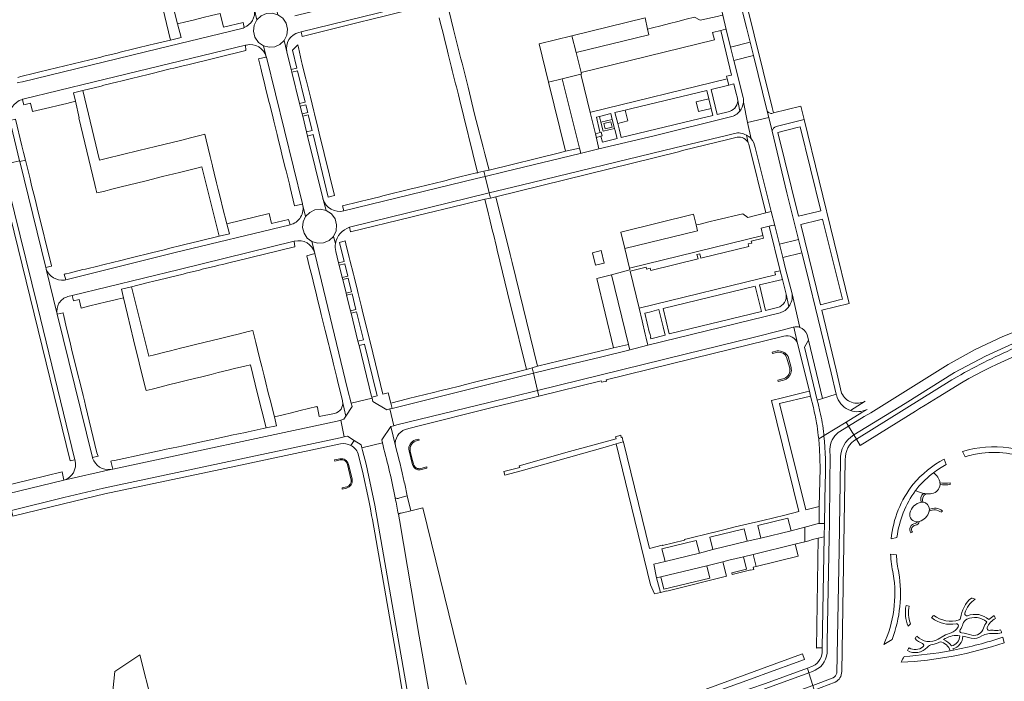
# Model space of a CAD drawing. Extents: x 146402 to 164798, y 455483 to 464134.
# Tile 512 of 575: x 156439 to 156785, y 463748 to 463980. Entities that reach past the tile are written whole.
import ezdxf

# ---------------------------------------------------------------- set-up
doc = ezdxf.new("R2010")
doc.units = 0
doc.header["$LTSCALE"] = 0.2
for name, color, linetype, lineweight in [('B-XX-VH-VERHARDING_ASFALT-GV', 252, 'CONTINUOUS', 18), ('B-XX-VH-VERHARDING_BETON-GV', 252, 'CONTINUOUS', 18), ('B-XX-VH-VERHARDING_BETONSTRAATSTEEN-GV', 252, 'CONTINUOUS', 18), ('B-XX-VH-VERHARDING_HOUTSNIPPERS-GV', 252, 'CONTINUOUS', 18), ('B-XX-VH-VERHARDING_TEGEL-GV', 252, 'CONTINUOUS', 18)]:
    doc.layers.add(name, color=color, linetype=linetype, lineweight=lineweight)

msp = doc.modelspace()

# ---------------------------------------------------------------- linework, layer by layer
at = {"layer": 'B-XX-VH-VERHARDING_ASFALT-GV'}
for points in [[(156680.503, 464004.972), (156681.713, 464000), (156686.305, 463981.488), (156686.34, 463981.347), (156687.552, 463976.352), (156689.097, 463970.132), (156695.972, 463971.839), (156694.822, 463976.478), (156689.968, 463995.597), (156688.921, 464000), (156687.156, 464007.425), (156679.982, 464036.648)], [(156537.499, 463975.298), (156538.3, 463975.496), (156586.614, 463987.427), (156585.316, 463993.263), (156536.152, 463981.081)], [(156529.151, 463985.476), (156530.134, 463981.462), (156531.84, 463980.227), (156533.018, 463978.48), (156533.52, 463976.436), (156533.28, 463974.342), (156532.334, 463972.458), (156533.301, 463968.508)], [(156526.075, 463966.663), (156525.098, 463970.573), (156523.307, 463971.796), (156522.072, 463973.569), (156521.543, 463975.671), (156521.8, 463977.822), (156522.8, 463979.742), (156521.921, 463983.249)], [(156517.492, 463976.69), (156487.959, 463969.55), (156440.443, 463957.935), (156439.009, 463957.649), (156438.612, 463957.569)], [(156440.508, 463951.763), (156440.617, 463951.792), (156465.595, 463957.942), (156518.787, 463970.778), (156519.055, 463970.843)], [(156540.551, 463938.912), (156540.197, 463940.359), (156538.857, 463945.827), (156538.643, 463946.701), (156537.974, 463949.432), (156537.76, 463950.306), (156535.058, 463961.335), (156534.844, 463962.209), (156533.301, 463968.508), (156532.334, 463972.458), (156530.876, 463971.076), (156529.045, 463970.249), (156527.045, 463970.076), (156525.098, 463970.573), (156526.075, 463966.663), (156526.086, 463966.624), (156526.102, 463966.56), (156526.104, 463966.554), (156538.791, 463915.071), (156538.818, 463914.96), (156539.889, 463910.644), (156541.312, 463912.084), (156543.138, 463912.969), (156545.147, 463913.196), (156547.125, 463912.742), (156546.017, 463916.673), (156546.004, 463916.716)], [(156697.127, 463967.18), (156690.254, 463965.474), (156693.504, 463952.392)], [(156693.576, 463950.738), (156695.063, 463943.676), (156702.494, 463945.467), (156701.961, 463947.676), (156697.127, 463967.18)], [(156696.267, 463937.969), (156695.063, 463943.676), (156693.576, 463950.738)], [(156689.077, 463945.62), (156662.272, 463939.036), (156642.881, 463934.406), (156636.324, 463932.815), (156609.534, 463926.331), (156602.938, 463924.7), (156604.338, 463918.942), (156604.339, 463918.937), (156615.589, 463921.708), (156669.524, 463934.78), (156687.601, 463939.097), (156690.47, 463939.852)], [(156697.734, 463934.909), (156703.345, 463912.429), (156704.58, 463907.484), (156706.214, 463900.942), (156712.944, 463902.618), (156708.877, 463918.985), (156703.674, 463940.571), (156702.494, 463945.467), (156695.063, 463943.676), (156696.267, 463937.969)], [(156545.896, 463917.101), (156540.551, 463938.912)], [(156448.665, 463892.715), (156439.524, 463929.985), (156439.466, 463930.223), (156433.574, 463928.762), (156433.632, 463928.524), (156445.723, 463879.247), (156458.835, 463825.305), (156458.92, 463824.954)], [(156555.324, 463906.864), (156604.339, 463918.937), (156604.338, 463918.942), (156602.938, 463924.7), (156599.881, 463923.944), (156553.267, 463912.615)], [(156543.065, 463897.85), (156542.067, 463901.871), (156540.436, 463903.093), (156539.312, 463904.796), (156538.818, 463906.773), (156539.018, 463908.8), (156539.889, 463910.644), (156538.818, 463914.96)], [(156546.017, 463916.673), (156547.125, 463912.742)], [(156547.125, 463912.742), (156548.92, 463911.569), (156550.196, 463909.84), (156550.778, 463907.773), (156550.596, 463905.636), (156549.667, 463903.693), (156550.37, 463901.212)], [(156534.438, 463907.749), (156534.421, 463907.745), (156493.575, 463897.861), (156455.649, 463888.489), (156455.168, 463888.37)], [(156456.446, 463882.537), (156457.938, 463882.903), (156495.432, 463892.113), (156535.814, 463901.966), (156536.014, 463902.015)], [(156550.37, 463901.212), (156549.667, 463903.693), (156548.147, 463902.227), (156546.205, 463901.373), (156544.094, 463901.249), (156542.067, 463901.871), (156543.065, 463897.85), (156543.104, 463897.698), (156554.62, 463850.113), (156555.926, 463845.09), (156563.218, 463846.849), (156563.112, 463847.274), (156563.066, 463847.459), (156558.628, 463865.402)], [(156558.628, 463865.402), (156558.262, 463866.882), (156555.833, 463876.702), (156555.624, 463877.551), (156554.265, 463883.044), (156554.093, 463883.738), (156552.894, 463888.586), (156552.742, 463889.203), (156551.655, 463893.598), (156551.45, 463894.427), (156550.478, 463898.357)], [(156715.91, 463869.208), (156716.47, 463867.264), (156721.367, 463846.801), (156726.191, 463848.248), (156724.416, 463855.754), (156719.845, 463874.638), (156715.94, 463890.566), (156714.102, 463897.96), (156707.374, 463896.289)], [(156707.374, 463896.289), (156708.379, 463892.267), (156710.646, 463883.538), (156710.649, 463883.523), (156713.423, 463871.747)], [(156465.084, 463825.885), (156465.043, 463826.053), (156452.685, 463876.352), (156448.788, 463892.221), (156448.781, 463892.239), (156448.665, 463892.715)], [(156448.788, 463892.221), (156452.685, 463876.352)], [(156713.423, 463871.747), (156710.649, 463883.523)], [(156706.459, 463876.882), (156660.056, 463865.456), (156653.4, 463863.805)], [(156653.4, 463863.805), (156643.466, 463861.339), (156625.21, 463856.967), (156619.84, 463855.631), (156621.307, 463849.629), (156673.186, 463862.399), (156697.031, 463868.198), (156707.16, 463870.773), (156711.054, 463871.832), (156711.255, 463871.876)], [(156726.887, 463834.821), (156730.504, 463837.053), (156729.612, 463838.5), (156721.898, 463833.739), (156721.85, 463833.709)], [(156733.251, 463832.558), (156732.376, 463834.016)], [(156722.938, 463757.435), (156722.977, 463759.211), (156723.016, 463761.223), (156723.653, 463798.154), (156723.756, 463802.838), (156723.976, 463817.504), (156724.025, 463826.457), (156723.98, 463828.579), (156723.962, 463828.947)], [(156727.65, 463825.188), (156727.198, 463793.597), (156726.344, 463750.403)], [(156728.108, 463750.902), (156729.348, 463825.268)], [(156455.009, 463818.102), (156471.47, 463821.884)], [(156722.276, 463817.521), (156722.056, 463802.875), (156721.953, 463798.191), (156721.275, 463759.243), (156721.246, 463757.602)], [(156717.258, 463752.563), (156716.078, 463752.15), (156716.571, 463750.504), (156717.81, 463750.955)], [(156725.14, 463748.758), (156717.902, 463746.06), (156718.481, 463744.462), (156725.856, 463747.211)]]:
    msp.add_lwpolyline(points, dxfattribs=at)
for points in [[(156521.921, 463983.249, -0.3467971), (156518.326, 463976.967)], [(156518.326, 463976.967, -0.0608144), (156517.492, 463976.69)], [(156533.301, 463968.508, -0.4082591), (156537.499, 463975.298)], [(156519.055, 463970.843, -0.4065909), (156526.075, 463966.663)], [(156435.999, 463944.357, -0.40309), (156440.508, 463951.763)], [(156693.576, 463950.738, -0.1478106), (156692.286, 463947.625)], [(156693.504, 463952.392, -0.0712079), (156693.576, 463950.738)], [(156692.286, 463947.625, -0.1668207), (156689.077, 463945.62)], [(156690.47, 463939.852, -0.1784882), (156694.61, 463939.267)], [(156694.61, 463939.267, -0.0890442), (156696.267, 463937.969)], [(156696.267, 463937.969, -0.1428738), (156697.734, 463934.909)], [(156538.818, 463914.96, -0.415551), (156534.438, 463907.749)], [(156546.004, 463916.716, -0.015123), (156545.896, 463917.101)], [(156553.267, 463912.615, -0.392612), (156546.017, 463916.673)], [(156550.37, 463901.212, -0.2858788), (156555.324, 463906.864)], [(156536.014, 463902.015, -0.4060315), (156543.065, 463897.85)], [(156550.478, 463898.357, -0.1015766), (156550.37, 463901.212)], [(156455.168, 463888.37, -0.348814), (156448.788, 463892.221)], [(156452.685, 463876.352, -0.4150398), (156456.446, 463882.537)], [(156710.649, 463883.523, -0.1994583), (156709.57, 463879.075)], [(156709.57, 463879.075, -0.1636428), (156706.459, 463876.882)], [(156711.255, 463871.876, -0.1379208), (156713.423, 463871.747)], [(156713.423, 463871.747, -0.2343808), (156715.91, 463869.208)], [(156721.85, 463833.709, -0.0364475), (156722.276, 463817.521)], [(156723.962, 463828.947, -0.2269474), (156726.887, 463834.821)], [(156732.376, 463834.016, 0.2761119), (156727.65, 463825.188)], [(156729.348, 463825.268, -0.2761464), (156733.251, 463832.558)], [(156458.92, 463824.954, -0.4040844), (156455.009, 463818.102)], [(156471.47, 463821.884, -0.3628487), (156465.084, 463825.885)], [(156721.246, 463757.602, -0.2934349), (156717.258, 463752.563)], [(156717.81, 463750.955, 0.2934312), (156722.938, 463757.435)], [(156726.344, 463750.403, -0.2053589), (156725.14, 463748.758)], [(156725.856, 463747.211, 0.2714286), (156728.108, 463750.902)]]:
    msp.add_lwpolyline(points, format="xyb", dxfattribs=at)
for points in [[(156732.376, 463834.016), (156750.344, 463845.075), (156767.745, 463855.875), (156778.539, 463861.591), (156789.631, 463866.717), (156797.344, 463869.591), (156805.19, 463872.032), (156812.885, 463873.965), (156811.544, 463877.27), (156805.106, 463875.682), (156794.783, 463872.474), (156784.714, 463868.569), (156774.93, 463863.987), (156765.475, 463858.745), (156738.296, 463841.699), (156735.982, 463840.435), (156730.504, 463837.053)], [(156719.509, 463846.243), (156721.367, 463846.801), (156716.47, 463867.264), (156715.066, 463864.812)], [(156621.307, 463849.629), (156619.84, 463855.631), (156570.776, 463843.428), (156570.254, 463843.302), (156569.473, 463843.113), (156570.805, 463837.236), (156571.888, 463837.521), (156604.157, 463845.408)], [(156471.47, 463821.884), (156455.009, 463818.102), (156435.174, 463813.295), (156436.594, 463807.447), (156454.977, 463811.976), (156468.97, 463815.297), (156551.964, 463833.019), (156553.449, 463833.329), (156552.209, 463839.204), (156550.924, 463838.874), (156472.152, 463822.029)], [(156485.992, 463739.678), (156481.624, 463756.799), (156472.945, 463750.96), (156471.384, 463736.32), (156481.568, 463738.71)], [(156663.888, 463733.139), (156648.916, 463727.688), (156648.879, 463727.674), (156646.598, 463726.731), (156641.875, 463725.024), (156614.643, 463715.086), (156609.319, 463713.457), (156609.161, 463713.409), (156609.164, 463713.4), (156602.438, 463711.079), (156603.049, 463709.491), (156609.704, 463711.788), (156615.248, 463713.644), (156642.359, 463723.494), (156716.571, 463750.504), (156716.078, 463752.15), (156701.31, 463746.742), (156695.892, 463744.834)], [(156717.902, 463746.06), (156716.571, 463750.504), (156642.359, 463723.494), (156615.248, 463713.644), (156609.704, 463711.788), (156603.049, 463709.491), (156604.987, 463704.456), (156617.731, 463709.652), (156654.378, 463722.964), (156669.38, 463728.481)]]:
    msp.add_lwpolyline(points, close=True, dxfattribs=at)
at = {"layer": 'B-XX-VH-VERHARDING_BETON-GV'}
msp.add_lwpolyline([(156643.297, 463940.152), (156641.68, 463939.7), (156642.04, 463938.4), (156643.53, 463938.814), (156644.02, 463938.95), (156643.65, 463940.25)], close=True, dxfattribs=at)
for points in [[(156705.436, 463863.475), (156703.672, 463863.029), (156703.829, 463862.546), (156705.691, 463862.995)], [(156708.764, 463861.273), (156709.828, 463857.429)], [(156710.31, 463857.622), (156709.243, 463861.475)], [(156707.836, 463853.794), (156705.717, 463853.205), (156705.826, 463852.785), (156707.707, 463853.201)], [(156579.11, 463831.986), (156579.796, 463832.109), (156579.653, 463832.558), (156578.474, 463832.234)], [(156576.222, 463828.403), (156577.435, 463823.462)], [(156551.906, 463825.605), (156550.048, 463825.223), (156550.09, 463824.809), (156551.997, 463825.25)], [(156577.743, 463823.823), (156577.336, 463825.405), (156576.838, 463827.343), (156576.619, 463828.194)], [(156554.55, 463823.654), (156554.909, 463822.096), (156555.357, 463820.146), (156555.816, 463818.152)], [(156556.176, 463818.479), (156554.914, 463823.697)], [(156580.136, 463821.783), (156582.46, 463822.297), (156582.407, 463822.745), (156580.373, 463822.237)], [(156554.355, 463815.783), (156552.712, 463815.381), (156552.766, 463814.993), (156554.263, 463815.352)]]:
    msp.add_lwpolyline(points, dxfattribs=at)
for points in [[(156709.243, 463861.475, 0.3036185), (156705.436, 463863.475)], [(156705.691, 463862.995, -0.3343802), (156708.764, 463861.273)], [(156709.828, 463857.429, -0.3708725), (156707.836, 463853.794)], [(156710.278, 463855.701, 0.1343112), (156710.31, 463857.622)], [(156707.707, 463853.201, 0.2652341), (156710.278, 463855.701)], [(156578.474, 463832.234, 0.4068136), (156576.222, 463828.403)], [(156576.619, 463828.194, -0.4292075), (156579.11, 463831.986)], [(156554.914, 463823.697, 0.4023338), (156551.906, 463825.605)], [(156551.997, 463825.25, -0.4113857), (156554.55, 463823.654)], [(156577.435, 463823.462, 0.3749296), (156580.136, 463821.783)], [(156580.373, 463822.237, -0.4487383), (156577.743, 463823.823)], [(156554.263, 463815.352, 0.413493), (156556.176, 463818.479)], [(156555.816, 463818.152, -0.3947512), (156554.355, 463815.783)]]:
    msp.add_lwpolyline(points, format="xyb", dxfattribs=at)
at = {"layer": 'B-XX-VH-VERHARDING_BETONSTRAATSTEEN-GV'}
for points in [[(156489.013, 463986.823), (156492.494, 463972.605), (156496.129, 463973.48), (156494.875, 463978.275), (156493.379, 463984.256)], [(156705.123, 463942.291), (156714.867, 463944.728), (156713.73, 463949.342), (156704.181, 463947.006), (156703.621, 463946.869)], [(156702.057, 463947.551), (156701.961, 463947.676), (156702.494, 463945.467), (156703.674, 463940.571), (156703.7, 463940.693)], [(156575.524, 463812.565), (156572.929, 463811.911), (156572.592, 463811.773), (156572.387, 463811.733), (156572.183, 463811.715), (156571.974, 463811.72), (156571.667, 463811.782), (156571.35, 463811.846)], [(156572.442, 463806.194), (156572.712, 463806.347), (156572.867, 463806.435), (156573.036, 463806.507), (156573.209, 463806.551), (156573.392, 463806.569), (156576.841, 463807.409), (156575.524, 463812.565)]]:
    msp.add_lwpolyline(points, dxfattribs=at)
for points in [[(156532.334, 463972.458), (156533.28, 463974.342), (156533.52, 463976.436), (156533.018, 463978.48), (156531.84, 463980.227), (156530.134, 463981.462), (156528.183, 463982.018), (156526.165, 463981.893), (156524.298, 463981.107), (156522.8, 463979.742), (156521.8, 463977.822), (156521.543, 463975.671), (156522.072, 463973.569), (156523.307, 463971.796), (156525.098, 463970.573), (156527.045, 463970.076), (156529.045, 463970.249), (156530.876, 463971.076)], [(156685.6, 463975.991), (156687.261, 463976.424), (156687.552, 463976.352), (156686.34, 463981.347), (156686.305, 463981.488), (156686.121, 463981.293), (156684.37, 463980.906), (156678.355, 463979.576), (156676.468, 463980.678), (156673.512, 463979.918), (156670.556, 463979.157), (156667.6, 463978.397), (156664.554, 463977.613), (156661.676, 463976.923), (156659.94, 463976.396), (156660.369, 463974.484), (156634.85, 463968.244), (156636.611, 463961.253), (156683.441, 463972.649), (156682.748, 463975.248)], [(156659.94, 463976.396), (156659.052, 463980.339), (156633.383, 463974.065), (156634.85, 463968.244), (156660.369, 463974.484)], [(156636.654, 463960.209), (156636.555, 463960.62), (156629.961, 463958.97), (156636.041, 463934.676), (156636.345, 463933.331), (156636.37, 463933.004), (156636.324, 463932.815), (156642.881, 463934.406), (156641.618, 463939.642), (156639.797, 463947.187)], [(156625.169, 463957.771), (156631.081, 463933.538), (156636.041, 463934.676), (156629.961, 463958.97)], [(156483.848, 463923.209), (156489.679, 463924.665), (156495.606, 463926.145), (156501.207, 463927.543), (156503.473, 463928.06), (156509.546, 463903.73), (156513.143, 463904.596), (156512.224, 463908.062), (156510.697, 463913.982), (156510.097, 463916.558), (156509.21, 463920.102), (156508.62, 463922.468), (156507.789, 463925.926), (156507.165, 463928.378), (156507.219, 463928.391), (156506.373, 463931.778), (156504.911, 463937.631), (156504.438, 463939.513), (156502.769, 463939.092), (156499.422, 463938.225), (156496.453, 463937.498), (156493.027, 463936.659), (156490.519, 463936.032), (156487.163, 463935.21), (156481.366, 463933.789), (156475.647, 463932.388), (156469.855, 463930.969), (156467.536, 463930.438), (156461.678, 463954.902), (156458.356, 463954.102), (156459.086, 463951.095), (156460.353, 463945.29), (156460.264, 463945.268), (156465.92, 463921.851), (156466.269, 463920.404), (156466.628, 463918.917), (156468.907, 463919.492), (156472.295, 463920.33), (156474.636, 463920.91), (156478.048, 463921.761), (156480.546, 463922.385)], [(156549.667, 463903.693), (156550.596, 463905.636), (156550.778, 463907.773), (156550.196, 463909.84), (156548.92, 463911.569), (156547.125, 463912.742), (156545.147, 463913.196), (156543.138, 463912.969), (156541.312, 463912.084), (156539.889, 463910.644), (156539.018, 463908.8), (156538.818, 463906.773), (156539.312, 463904.796), (156540.436, 463903.093), (156542.067, 463901.871), (156544.094, 463901.249), (156546.205, 463901.373), (156548.147, 463902.227)], [(156676.965, 463907.724), (156676.104, 463911.428), (156650.54, 463905.18), (156651.905, 463899.401), (156651.93, 463899.407), (156677.463, 463905.582)], [(156676.965, 463907.724), (156677.463, 463905.582), (156651.93, 463899.407), (156651.905, 463899.401), (156653.596, 463892.485), (156700.432, 463904.036), (156699.774, 463906.545), (156702.622, 463907.272), (156704.048, 463907.636), (156704.58, 463907.484), (156703.345, 463912.429), (156701.456, 463911.952), (156695.194, 463910.371), (156693.361, 463911.613), (156690.376, 463910.895), (156687.385, 463910.175), (156684.394, 463909.455), (156681.403, 463908.735), (156678.412, 463908.015)], [(156653.4, 463863.805), (156660.056, 463865.456), (156659.472, 463867.912), (156659.138, 463869.319), (156658.019, 463874.036), (156656.956, 463878.515), (156653.872, 463891.496), (156655.245, 463891.835), (156659.411, 463892.853), (156659.566, 463892.222), (156660.829, 463892.531), (156661.024, 463891.73), (156677.65, 463895.794), (156677.283, 463897.301), (156678.268, 463897.541), (156678.636, 463896.035), (156695.467, 463900.15), (156695.245, 463901.061), (156696.519, 463901.315), (156696.352, 463902), (156700.688, 463903.06), (156700.432, 463904.036), (156653.596, 463892.485), (156653.73, 463891.93), (156647.33, 463890.237), (156653.182, 463865.763), (156653.573, 463864.239)], [(156648.013, 463864.569), (156653.182, 463865.763), (156647.33, 463890.237), (156642.087, 463888.849)], [(156492.495, 463863.552), (156489.991, 463862.926), (156486.812, 463862.159), (156484.815, 463861.626), (156478.716, 463886.035), (156475.196, 463885.178), (156475.982, 463882.162), (156477.39, 463876.302), (156477.373, 463876.298), (156479.498, 463867.329), (156483.474, 463851.211), (156483.871, 463849.598), (156485.953, 463850.114), (156489.195, 463850.911), (156491.74, 463851.532), (156495.094, 463852.38), (156497.506, 463852.973), (156500.89, 463853.799), (156503.433, 463854.437), (156506.666, 463855.23), (156509.193, 463855.86), (156512.631, 463856.708), (156514.969, 463857.293), (156518.518, 463858.159), (156520.474, 463858.625), (156523.017, 463848.431), (156526.008, 463836.439), (156529.609, 463837.209), (156528.91, 463840.307), (156527.438, 463846.321), (156526.747, 463848.829), (156525.898, 463852.263), (156525.301, 463854.687), (156524.464, 463858.065), (156523.834, 463860.569), (156522.994, 463864.032), (156522.437, 463866.427), (156521.576, 463869.758), (156521.353, 463870.683), (156521.351, 463870.691), (156519.76, 463870.299), (156516.645, 463869.532), (156513.292, 463868.706), (156509.953, 463867.878), (156507.495, 463867.261), (156504.128, 463866.439), (156501.734, 463865.849), (156498.395, 463865.003), (156495.918, 463864.403)], [(156570.805, 463837.236), (156569.473, 463843.113), (156568.397, 463842.852), (156563.49, 463845.753), (156563.218, 463846.849), (156555.926, 463845.09), (156556.216, 463843.973), (156553.977, 463840.564), (156553.261, 463839.474), (156552.209, 463839.204), (156553.449, 463833.329), (156554.529, 463833.553), (156556.935, 463832.014), (156559.338, 463830.477), (156559.609, 463829.417), (156566.874, 463831.26), (156566.669, 463832.296), (156569.82, 463836.978)], [(156710.292, 463800.359), (156709.219, 463804.75), (156698.599, 463802.239), (156699.721, 463797.809)], [(156693.631, 463791.257), (156696.964, 463792.073), (156712.062, 463795.767), (156715.094, 463796.509), (156715.183, 463801.631), (156710.292, 463800.359), (156699.721, 463797.809), (156694.942, 463796.662), (156682.849, 463793.733), (156678.138, 463792.538), (156666.067, 463789.601), (156662.091, 463788.582), (156663.125, 463783.792), (156664.64, 463784.162), (156680.695, 463788.092), (156686.402, 463789.488), (156688.442, 463789.988)], [(156694.942, 463796.662), (156693.819, 463801.038), (156681.744, 463798.157), (156682.849, 463793.733)], [(156678.138, 463792.538), (156676.996, 463796.903), (156664.993, 463793.972), (156666.067, 463789.601)], [(156698.016, 463787.771), (156712.858, 463791.416), (156711.877, 463795.274), (156712.062, 463795.767), (156696.964, 463792.073)], [(156664.64, 463784.162), (156665.699, 463779.835), (156681.754, 463783.765), (156680.695, 463788.092)]]:
    msp.add_lwpolyline(points, close=True, dxfattribs=at)
for points in [[(156703.621, 463946.869, -0.2750517), (156702.057, 463947.551)], [(156703.7, 463940.693, -0.2797097), (156705.123, 463942.291)], [(156571.35, 463811.846, -0.0056557), (156572.442, 463806.194)]]:
    msp.add_lwpolyline(points, format="xyb", dxfattribs=at)
at = {"layer": 'B-XX-VH-VERHARDING_HOUTSNIPPERS-GV'}
for points in [[(156801.959, 463823.8, 0.2229374), (156770.56, 463828.182)], [(156764.115, 463825.506, 0.0948914), (156753.162, 463816.711)], [(156771.454, 463826.364, -0.0419593), (156777.245, 463827.581)], [(156777.245, 463827.581, -0.1414257), (156796.604, 463824.499)], [(156760.265, 463820.686, -0.0382777), (156764.78, 463823.593)], [(156754.712, 463815.447, -0.0541169), (156760.265, 463820.686)], [(156760.265, 463820.686, 0.0541169), (156754.712, 463815.447)], [(156762.595, 463817.15, 0.2410264), (156760.265, 463820.686)], [(156753.162, 463816.711, 0.1410061), (156745.433, 463797.544)], [(156747.502, 463798.039, -0.1272216), (156754.008, 463814.512)], [(156754.008, 463814.512, -0.0080301), (156754.712, 463815.447)], [(156754.712, 463815.447, 0.0080301), (156754.008, 463814.512)], [(156754.008, 463814.512, 0.0879035), (156756.806, 463813.464)], [(156759.787, 463813.438, 0.3471481), (156762.608, 463816.548)], [(156766.175, 463817.174, -0.035194), (156762.595, 463817.15)], [(156762.595, 463817.15, -0.0448296), (156762.608, 463816.548)], [(156762.608, 463816.548, 0.0448296), (156762.595, 463817.15)], [(156762.608, 463816.548, 0.0342984), (156766.194, 463816.573)], [(156766.194, 463816.573, 0.0116882), (156766.175, 463817.174)], [(156756.806, 463813.464, 0.3064209), (156755.976, 463810.337)], [(156756.614, 463810.356, -0.406), (156757.708, 463813.346)], [(156757.708, 463813.346, -0.0267302), (156756.806, 463813.464)], [(156756.806, 463813.464, 0.0267302), (156757.708, 463813.346)], [(156757.708, 463813.346, 0.061554), (156759.787, 463813.438)], [(156755.976, 463810.337, 0.308353), (156752.052, 463806.575)], [(156758.877, 463807.893, 0.3872068), (156756.614, 463810.356)], [(156758.8, 463807.187, -0.2988076), (156763.077, 463806.849)], [(156763.424, 463807.34, 0.2724956), (156758.877, 463807.893)], [(156752.052, 463806.575, 0.5274732), (156754.705, 463803.548)], [(156755.347, 463803.652, 0.2730388), (156758.8, 463807.187)], [(156763.077, 463806.849, 0.0096711), (156763.424, 463807.34)], [(156753.902, 463802.914, 0.5510043), (156752.356, 463799.658)], [(156752.922, 463799.891, -0.5731426), (156753.974, 463802.319)], [(156754.705, 463803.548, -0.2762951), (156753.902, 463802.914)], [(156753.974, 463802.319, 0.3355538), (156755.347, 463803.652)], [(156752.356, 463799.658, 0.0057761), (156752.922, 463799.891)], [(156745.266, 463792.16, 0.0468112), (156746.211, 463785.215)], [(156748.175, 463785.599, -0.0452407), (156747.277, 463791.963)], [(156746.211, 463785.215, -0.1451539), (156742.886, 463760.435)], [(156745.768, 463762.178, 0.1302653), (156748.175, 463785.599)], [(156773.614, 463776.757, 0.1984165), (156769.859, 463769.666)], [(156774.935, 463776.38, 0.0202981), (156773.614, 463776.757)], [(156750.681, 463774.163, 0.1563513), (156751.461, 463766.834)], [(156752.295, 463767.69, -0.1457563), (156751.758, 463773.94)], [(156771.319, 463771.408, -0.1681416), (156774.935, 463776.38)], [(156760.385, 463770.652, 0.004497), (156759.635, 463769.839)], [(156759.719, 463769.777, 0.2081152), (156768.295, 463767.678)], [(156769.369, 463769.064, -0.2421964), (156760.385, 463770.652)], [(156769.859, 463769.666, -0.3022121), (156769.369, 463769.064)], [(156772.236, 463770.549, -0.6227456), (156771.319, 463771.408)], [(156772.049, 463769.27, -0.302086), (156779.037, 463768.369)], [(156779.753, 463769.205, 0.2750925), (156772.236, 463770.549)], [(156779.158, 463766.372, -0.1743448), (156782.128, 463769.608)], [(156781.626, 463770.586, 0.0762367), (156779.753, 463769.205)], [(156781.872, 463770.083, 0.0119799), (156781.626, 463770.586)], [(156769.008, 463766.618, -0.1524087), (156766.545, 463764.494)], [(156768.295, 463767.678, -0.6480675), (156769.008, 463766.618)], [(156769.674, 463765.639, 0.0848133), (156770.658, 463767.623)], [(156770.658, 463767.623, -0.2086507), (156772.049, 463769.27)], [(156777.917, 463766.186, -0.3866372), (156773.827, 463763.689)], [(156779.037, 463768.369, 0.0814789), (156777.917, 463766.186)], [(156779.876, 463765.405, -0.5704114), (156779.158, 463766.372)], [(156754.472, 463763.412, 0.0032069), (156753.829, 463762.49)], [(156761.992, 463762.324, -0.3601102), (156754.472, 463763.412)], [(156766.545, 463764.494, 0.0797595), (156763.904, 463763.467)], [(156764.46, 463762.518, -0.1706185), (156769.566, 463763.509)], [(156769.566, 463763.509, -0.3483061), (156766.592, 463759.928)], [(156767.117, 463758.924, 0.3215208), (156770.659, 463763.326)], [(156784.684, 463763.004, -0.0334515), (156767.292, 463758.436)], [(156770.128, 463764.536, -0.5604907), (156769.674, 463765.639)], [(156773.827, 463763.689, 0.0321562), (156770.128, 463764.536)], [(156773.561, 463762.62, 0.2163945), (156777.323, 463763.478)], [(156777.323, 463763.478, -0.1603635), (156781.65, 463764.286)], [(156781.796, 463765.376, 0.0588565), (156779.876, 463765.405)], [(156781.65, 463764.286, 0.1247648), (156784.23, 463764.582)], [(156783.879, 463765.624, -0.1238758), (156781.796, 463765.376)], [(156784.23, 463764.582, 0.0089184), (156783.879, 463765.624)], [(156748.976, 463754.197, 0.0676405), (156785.123, 463761.042)], [(156751.17, 463758.3, 0.3556847), (156758.157, 463759.509)], [(156751.733, 463759.245, 0.0037389), (156751.17, 463758.3)], [(156756.62, 463759.573, -0.2962938), (156751.733, 463759.245)], [(156753.829, 463762.49, 0.1117236), (156756.443, 463760.79)], [(156756.443, 463760.79, -0.5956753), (156756.62, 463759.573)], [(156758.157, 463759.509, -0.1826372), (156759.836, 463760.416)], [(156759.836, 463760.416, 0.1059182), (156762.628, 463761.424)], [(156762.628, 463761.424, -0.2637843), (156766.202, 463758.231)], [(156766.592, 463759.928, 0.1510381), (156763.884, 463762.179)], [(156750.02, 463756.259, 0.0263171), (156748.976, 463754.197)], [(156766.202, 463758.231, -0.0302827), (156750.02, 463756.259)], [(156767.292, 463758.436, 0.022577), (156767.117, 463758.924)]]:
    msp.add_lwpolyline(points, format="xyb", dxfattribs=at)
for points in [[(156764.78, 463823.593), (156764.115, 463825.506)], [(156770.56, 463828.182), (156771.454, 463826.364)], [(156756.614, 463810.356), (156755.976, 463810.337)], [(156755.976, 463810.337), (156756.614, 463810.356)], [(156758.8, 463807.187), (156758.877, 463807.893)], [(156758.877, 463807.893), (156758.8, 463807.187)], [(156754.705, 463803.548), (156755.347, 463803.652)], [(156755.347, 463803.652), (156754.705, 463803.548)], [(156745.433, 463797.544), (156747.502, 463798.039)], [(156747.277, 463791.963), (156745.266, 463792.16)], [(156751.758, 463773.94), (156750.681, 463774.163)], [(156759.635, 463769.839), (156759.719, 463769.777)], [(156782.128, 463769.608), (156781.872, 463770.083)], [(156751.461, 463766.834), (156752.295, 463767.69)], [(156763.904, 463763.467), (156761.992, 463762.324)], [(156770.659, 463763.326), (156771.148, 463763.23), (156771.635, 463763.125), (156772.12, 463763.012), (156772.602, 463762.89), (156773.083, 463762.759), (156773.561, 463762.62)], [(156785.123, 463761.042), (156784.684, 463763.004)], [(156742.886, 463760.435), (156745.768, 463762.178)], [(156763.884, 463762.179), (156764.46, 463762.518)], [(156766.202, 463758.231), (156767.292, 463758.436)], [(156767.292, 463758.436), (156766.202, 463758.231)]]:
    msp.add_lwpolyline(points, dxfattribs=at)
at = {"layer": 'B-XX-VH-VERHARDING_TEGEL-GV'}
for points in [[(156670.568, 464074.999), (156678.837, 464041.312), (156679.982, 464036.648), (156687.156, 464007.425), (156688.921, 464000), (156689.968, 463995.597), (156694.822, 463976.478), (156695.972, 463971.839), (156697.127, 463967.18), (156701.961, 463947.676), (156702.057, 463947.551)], [(156703.621, 463946.869), (156704.181, 463947.006), (156703.714, 463948.891), (156691.07, 464000), (156688.824, 464009.289), (156687.436, 464014.988), (156682.056, 464036.87), (156672.682, 464074.863), (156672.196, 464076.831)], [(156586.803, 463980.396), (156587.057, 463979.371), (156588.266, 463974.504), (156588.517, 463973.494), (156589.716, 463968.667), (156589.967, 463967.657), (156591.125, 463962.993), (156591.385, 463961.948), (156592.558, 463957.227), (156592.821, 463956.168), (156593.526, 463953.327), (156593.893, 463951.8), (156600.126, 463926.533), (156600.339, 463926.058), (156602.481, 463926.533), (156604.305, 463926.924), (156602.852, 463932.661), (156602.236, 463935.023), (156599.718, 463944.33), (156599.184, 463946.602), (156596.902, 463956.051), (156596.308, 463958.384), (156594.784, 463964.484), (156594.389, 463966.04), (156591.858, 463976.247), (156589.31, 463986.523)], [(156518.326, 463976.967), (156517.916, 463978.729), (156511.03, 463977.069), (156509.857, 463981.94), (156506.858, 463981.206), (156503.862, 463980.473), (156500.867, 463979.741)], [(156500.867, 463979.741), (156497.871, 463979.008), (156494.875, 463978.275), (156496.129, 463973.48), (156492.494, 463972.605), (156486.342, 463971.123), (156485.324, 463970.874), (156480.508, 463969.699), (156479.539, 463969.462), (156474.772, 463968.298), (156473.725, 463968.043), (156469.028, 463966.895), (156467.946, 463966.632), (156463.2, 463965.473), (156462.168, 463965.222), (156457.358, 463964.047), (156456.312, 463963.792), (156451.531, 463962.624), (156450.456, 463962.362), (156445.627, 463961.182), (156444.657, 463960.946), (156439.87, 463959.772), (156438.796, 463959.508)], [(156439.009, 463957.649), (156440.443, 463957.935), (156487.959, 463969.55), (156517.492, 463976.69)], [(156690.254, 463965.474), (156689.097, 463970.132), (156687.552, 463976.352), (156687.261, 463976.424), (156685.6, 463975.991), (156689.408, 463960.317), (156687.633, 463959.897), (156687.845, 463959.031), (156688.516, 463956.775), (156690.219, 463957.179), (156690.973, 463954.275), (156691.507, 463952.217)], [(156693.504, 463952.392), (156690.254, 463965.474)], [(156688.72, 463947.559), (156684.358, 463946.441), (156682.94, 463952.368), (156682.242, 463955.286), (156688.516, 463956.775), (156687.845, 463959.031), (156640.063, 463947.253), (156639.797, 463947.187)], [(156691.546, 463951.984), (156691.549, 463951.964), (156692.286, 463947.625)], [(156692.286, 463947.625), (156691.549, 463951.964)], [(156639.797, 463947.187), (156641.618, 463939.642), (156642.881, 463934.406), (156662.272, 463939.036), (156689.077, 463945.62)], [(156714.867, 463944.728), (156705.123, 463942.291)], [(156728.08, 463848.699), (156726.123, 463856.847), (156721.088, 463877.802), (156730.743, 463880.151), (156714.867, 463944.728)], [(156690.47, 463939.852), (156687.601, 463939.097), (156669.524, 463934.78), (156615.589, 463921.708), (156604.339, 463918.937), (156604.783, 463917.151), (156606.654, 463917.569), (156670.781, 463933.392), (156672.216, 463933.783)], [(156695.296, 463936.546), (156694.61, 463939.267)], [(156694.61, 463939.267), (156695.296, 463936.546)], [(156703.7, 463940.693), (156703.674, 463940.571), (156708.877, 463918.985), (156712.944, 463902.618), (156714.102, 463897.96), (156715.94, 463890.566), (156719.845, 463874.638), (156724.416, 463855.754), (156726.191, 463848.248), (156726.237, 463848.054)], [(156672.216, 463933.783), (156688.142, 463937.722), (156691.395, 463938.526)], [(156695.499, 463936.104), (156701.456, 463911.952)], [(156701.456, 463911.952), (156703.345, 463912.429), (156697.734, 463934.909)], [(156710.649, 463883.523), (156710.646, 463883.538), (156708.379, 463892.267), (156707.374, 463896.289), (156706.214, 463900.942), (156704.58, 463907.484), (156704.048, 463907.636), (156702.622, 463907.272), (156706.523, 463891.643), (156707.307, 463888.594)], [(156705.597, 463878.742), (156701.353, 463877.65), (156699.209, 463886.644), (156707.307, 463888.594), (156706.523, 463891.643), (156704.609, 463891.211), (156704.854, 463890.213), (156656.956, 463878.515)], [(156707.307, 463888.594), (156708.564, 463883.375), (156709.57, 463879.075)], [(156709.57, 463879.075), (156708.564, 463883.375)], [(156454.741, 463876.853), (156452.685, 463876.352), (156465.043, 463826.053), (156467.044, 463826.507), (156467.037, 463826.527), (156466.61, 463827.698), (156462.58, 463844.323), (156462.19, 463845.939), (156461.745, 463847.785), (156460.584, 463852.651), (156460.074, 463854.789), (156457.718, 463864.243), (156457.167, 463866.451), (156455.965, 463871.486), (156454.83, 463876.237)], [(156656.956, 463878.515), (156658.019, 463874.036), (156659.138, 463869.319), (156659.472, 463867.912), (156660.056, 463865.456), (156706.459, 463876.882)], [(156712.621, 463866.037), (156711.255, 463871.876), (156711.054, 463871.832), (156707.16, 463870.773), (156697.031, 463868.198), (156673.186, 463862.399), (156621.307, 463849.629), (156621.796, 463847.618), (156643.61, 463852.936), (156643.728, 463852.471), (156645.579, 463852.871), (156645.549, 463852.996), (156645.455, 463853.382), (156683.01, 463862.535), (156707.724, 463868.706)], [(156711.255, 463871.876), (156712.621, 463866.037), (156712.622, 463866.032), (156716.736, 463849.318), (156717.145, 463847.659), (156718.145, 463843.595)], [(156720.468, 463842.237), (156719.789, 463845.074), (156719.509, 463846.243), (156715.066, 463864.812), (156716.47, 463867.264), (156715.91, 463869.208)], [(156768.59, 463854.403), (156766.734, 463853.286), (156733.251, 463832.558), (156734.616, 463830.283), (156754.013, 463842.379), (156755.353, 463843.215), (156757.367, 463844.471), (156761.986, 463847.246), (156770.172, 463852.315), (156772.687, 463853.77)], [(156621.307, 463849.629), (156604.157, 463845.408), (156571.888, 463837.521), (156570.805, 463837.236), (156569.82, 463836.978), (156571.397, 463830.192)], [(156574.837, 463835.904), (156579.239, 463837.064), (156604.422, 463843.439), (156620.766, 463847.367), (156621.796, 463847.618), (156621.307, 463849.629)], [(156526.008, 463836.439), (156519.683, 463835.09), (156518.742, 463834.889), (156513.907, 463833.856), (156512.904, 463833.641), (156508.274, 463832.652), (156507.143, 463832.41), (156502.165, 463831.347), (156501.242, 463831.149), (156496.292, 463830.092), (156495.262, 463829.872), (156490.376, 463828.827), (156489.466, 463828.633), (156484.544, 463827.581), (156483.564, 463827.372), (156478.702, 463826.333), (156477.69, 463826.117), (156472.793, 463825.07), (156471.813, 463824.861), (156471.519, 463824.798), (156472.152, 463822.029), (156550.924, 463838.874), (156552.209, 463839.204), (156553.261, 463839.474), (156553.977, 463840.564), (156552.863, 463845.767)], [(156726.237, 463848.054), (156726.191, 463848.248), (156721.367, 463846.801), (156719.509, 463846.243), (156719.789, 463845.074), (156720.468, 463842.237)], [(156731.148, 463842.573), (156736.276, 463845.797)], [(156550.052, 463841.546), (156544.679, 463840.412), (156544.014, 463843.629), (156543.876, 463843.971), (156540.942, 463843.253), (156537.953, 463842.521), (156534.965, 463841.789), (156531.977, 463841.058), (156528.91, 463840.307), (156529.609, 463837.209), (156526.008, 463836.439)], [(156721.844, 463834.249), (156721.85, 463833.709), (156721.898, 463833.739), (156729.612, 463838.5), (156735.127, 463841.905), (156737.011, 463842.934)], [(156571.397, 463830.192), (156569.82, 463836.978), (156566.669, 463832.296), (156566.874, 463831.26), (156567.096, 463830.138)], [(156556.935, 463832.014), (156554.529, 463833.553), (156553.449, 463833.329), (156551.964, 463833.019), (156468.97, 463815.297), (156454.977, 463811.976), (156436.594, 463807.447), (156436.6, 463807.422), (156437.07, 463805.494), (156454.888, 463809.862), (156469.329, 463813.266), (156509.919, 463821.849), (156552.087, 463830.842)], [(156580.978, 463712.484), (156580.826, 463713.659), (156579.711, 463720.168), (156564.19, 463809.35), (156561.144, 463823.787), (156559.823, 463828.578), (156559.609, 463829.417), (156559.338, 463830.477), (156556.935, 463832.014), (156555.773, 463830.315)], [(156555.773, 463830.315), (156556.935, 463832.014)], [(156719.886, 463833.833), (156720.017, 463832.577)], [(156720.017, 463832.577), (156721.85, 463833.709), (156721.844, 463834.249)], [(156721.85, 463833.709), (156720.017, 463832.577), (156720.228, 463830.551), (156720.26, 463829.359), (156720.412, 463825.605), (156720.475, 463822.366), (156720.238, 463808.848), (156720.134, 463802.921), (156720.133, 463802.869)], [(156558.479, 463826.828), (156559.828, 463821.332), (156562.057, 463810.967), (156562.689, 463808.03), (156562.632, 463808.016), (156562.99, 463805.715), (156563.363, 463804.327), (156572.669, 463750.69), (156573.2, 463747.632), (156575.911, 463732.019), (156576.136, 463730.767), (156579.795, 463710.356), (156580.904, 463710.665)], [(156720.133, 463802.869), (156722.056, 463802.875), (156722.276, 463817.521)], [(156571.337, 463811.908), (156571.35, 463811.846)], [(156571.35, 463811.846), (156571.667, 463811.782), (156571.974, 463811.72), (156572.183, 463811.715), (156572.387, 463811.733), (156572.592, 463811.773), (156572.929, 463811.911), (156575.524, 463812.565)], [(156596.23, 463746.449), (156581.023, 463808.44), (156576.841, 463807.409), (156573.392, 463806.569), (156573.209, 463806.551), (156573.036, 463806.507), (156572.867, 463806.435), (156572.712, 463806.347), (156572.442, 463806.194)], [(156572.442, 463806.194), (156572.791, 463804.224), (156579.761, 463763.389), (156587.328, 463720.188), (156588.311, 463714.979), (156588.509, 463713.793), (156588.56, 463713.412)]]:
    msp.add_lwpolyline(points, dxfattribs=at)
for points in [[(156561.707, 463979.578), (156578.335, 463983.691), (156585.537, 463985.473), (156587.005, 463985.88), (156586.614, 463987.427), (156538.3, 463975.496), (156538.65, 463973.85), (156541.452, 463974.546), (156559.763, 463979.099)], [(156625.169, 463957.771), (156629.961, 463958.97), (156636.555, 463960.62), (156636.757, 463960.672), (156636.611, 463961.253), (156634.85, 463968.244), (156633.383, 463974.065), (156621.879, 463971.248)], [(156456.069, 463950.373), (156459.086, 463951.095), (156458.356, 463954.102), (156461.678, 463954.902), (156468.044, 463956.466), (156469.068, 463956.718), (156473.968, 463957.919), (156474.986, 463958.169), (156479.671, 463959.331), (156480.695, 463959.586), (156485.501, 463960.777), (156486.497, 463961.025), (156491.345, 463962.227), (156492.271, 463962.457), (156493.623, 463962.769), (156496.905, 463963.525), (156498.55, 463963.917), (156518.911, 463968.91), (156518.787, 463970.778), (156465.595, 463957.942), (156440.617, 463951.792), (156440.508, 463951.763), (156440.538, 463951.64), (156440.959, 463949.891), (156443.322, 463950.463), (156443.993, 463947.485), (156447.012, 463948.207), (156450.031, 463948.929), (156453.05, 463949.651)], [(156537.974, 463949.432), (156539.933, 463949.916), (156540.604, 463947.185), (156538.643, 463946.701), (156538.857, 463945.827), (156540.818, 463946.311), (156542.154, 463940.871), (156540.197, 463940.359), (156540.551, 463938.912), (156542.521, 463939.406), (156547.837, 463917.492), (156549.972, 463918.054), (156544.587, 463939.943), (156544.276, 463941.378), (156542.98, 463946.657), (156542.727, 463947.687), (156541.537, 463952.531), (156541.303, 463953.486), (156540.147, 463958.188), (156539.859, 463959.361), (156538.694, 463964.104), (156538.449, 463965.102), (156537.328, 463969.962), (156537.09, 463970.951), (156535.245, 463969.01), (156536.796, 463962.691), (156534.844, 463962.209), (156535.058, 463961.335), (156537.011, 463961.817), (156539.719, 463950.79), (156537.76, 463950.306)], [(156526.075, 463966.663), (156525.952, 463966.636), (156523.317, 463966.063), (156524.149, 463962.711), (156524.395, 463961.722), (156525.592, 463956.903), (156525.853, 463955.85), (156527.007, 463951.073), (156527.27, 463949.984), (156528.434, 463945.164), (156528.699, 463944.069), (156529.834, 463939.457), (156530.107, 463938.349), (156531.27, 463933.626), (156531.548, 463932.496), (156532.748, 463927.745), (156532.999, 463926.749), (156534.203, 463921.977), (156534.485, 463920.862), (156536.013, 463914.369), (156538.667, 463915.04), (156538.791, 463915.071), (156526.104, 463966.554), (156526.102, 463966.56), (156526.086, 463966.624)], [(156653.989, 463948.481), (156680.717, 463954.864), (156681.423, 463951.995), (156682.267, 463948.567), (156682.865, 463946.139), (156678.394, 463945.059), (156650.71, 463938.37), (156649.944, 463941.422), (156649.456, 463943.362), (156648.5, 463947.17), (156652.044, 463948.016)], [(156677.796, 463947.486), (156682.267, 463948.567), (156681.423, 463951.995), (156676.957, 463950.895)], [(156643.53, 463938.814), (156642.04, 463938.4), (156641.68, 463939.7), (156643.297, 463940.152), (156643.07, 463940.89), (156641.97, 463945.5), (156643.04, 463945.77), (156647.04, 463946.79), (156647.56, 463944.76), (156648.29, 463941.52), (156648.31, 463941.42), (156648.45, 463941.2), (156649.23, 463938.02), (156644.17, 463936.74)], [(156643.57, 463943.79), (156647.56, 463944.76), (156647.04, 463946.79), (156643.04, 463945.77), (156643.17, 463945.2)], [(156652.044, 463948.016), (156648.5, 463947.17), (156649.456, 463943.362), (156653.01, 463944.25)], [(156437.063, 463940.02), (156439.466, 463930.223), (156439.524, 463929.985), (156441.505, 463930.471), (156440.84, 463933.18), (156440.279, 463935.468), (156437.969, 463944.822), (156435.999, 463944.357)], [(156648.29, 463941.52), (156647.56, 463944.76), (156643.57, 463943.79), (156644.36, 463940.59)], [(156645.05, 463941.46), (156644.59, 463943.3), (156647.04, 463943.89), (156647.49, 463942.07)], [(156719.797, 463912.449), (156712.968, 463910.763), (156705.624, 463940.14), (156712.485, 463941.905), (156713.454, 463942.154), (156720.768, 463912.689)], [(156636.324, 463932.815), (156636.37, 463933.004), (156636.345, 463933.331), (156636.041, 463934.676), (156631.081, 463933.538), (156629.048, 463933.005), (156604.305, 463926.924), (156602.481, 463926.533), (156602.938, 463924.7), (156609.534, 463926.331)], [(156445.607, 463913.668), (156445.242, 463915.283), (156444.886, 463916.723), (156443.691, 463921.563), (156443.135, 463923.83), (156441.505, 463930.471), (156439.524, 463929.985), (156448.665, 463892.715), (156450.556, 463893.204), (156450.684, 463893.237), (156450.656, 463893.34)], [(156433.632, 463928.524), (156431.862, 463928.089), (156457.272, 463824.906), (156458.835, 463825.305), (156445.723, 463879.247)], [(156602.938, 463924.7), (156602.481, 463926.533), (156600.339, 463926.058), (156600.362, 463926.006), (156599.85, 463925.971), (156594.019, 463924.542), (156590.254, 463923.62), (156589.18, 463923.355), (156584.387, 463922.173), (156583.377, 463921.924), (156578.528, 463920.728), (156577.405, 463920.452), (156572.731, 463919.299), (156571.658, 463919.034), (156567.027, 463917.892), (156565.946, 463917.625), (156561.069, 463916.423), (156559.954, 463916.148), (156558.547, 463915.801), (156552.783, 463914.379), (156553.267, 463912.615), (156599.881, 463923.944)], [(156576.773, 463910.417), (156578.711, 463910.885), (156595.182, 463914.868), (156602.795, 463916.709), (156604.783, 463917.151), (156604.339, 463918.937), (156555.324, 463906.864), (156555.636, 463905.309)], [(156611.645, 463897.279), (156606.654, 463917.569), (156604.783, 463917.151), (156602.795, 463916.709), (156604.072, 463911.491), (156604.298, 463910.565), (156605.519, 463905.566), (156605.796, 463904.429), (156606.872, 463900.024), (156607.149, 463898.891), (156611.75, 463880.045), (156612.197, 463878.312), (156617.441, 463857.005), (156619.369, 463857.555), (156621.3, 463858.102), (156612.365, 463894.493), (156612.011, 463895.934)], [(156455.16, 463890.44), (156455.649, 463888.489), (156493.575, 463897.861), (156534.421, 463907.745), (156533.871, 463909.666), (156527.957, 463908.216), (156527.07, 463911.7), (156512.224, 463908.062), (156513.143, 463904.596), (156509.546, 463903.73), (156503.291, 463902.225), (156502.394, 463902.005), (156497.453, 463900.792), (156496.568, 463900.575), (156491.71, 463899.383), (156490.679, 463899.13), (156485.815, 463897.934), (156484.874, 463897.703), (156480.074, 463896.523), (156479.147, 463896.295), (156474.045, 463895.041), (156473.041, 463894.794), (156468.237, 463893.613), (156467.392, 463893.406), (156462.561, 463892.229), (156461.639, 463892.004), (156456.823, 463890.83), (156455.828, 463890.574), (156455.566, 463890.523)], [(156720.432, 463909.496), (156721.404, 463909.732), (156728.323, 463881.612), (156727.353, 463881.37), (156720.702, 463879.713), (156713.724, 463907.864)], [(156467.046, 463879.981), (156470.025, 463880.708), (156473.003, 463881.435), (156475.982, 463882.162), (156475.196, 463885.178), (156478.716, 463886.035), (156480.96, 463886.586), (156485.048, 463887.588), (156486.066, 463887.837), (156491.029, 463889.052), (156492.026, 463889.296), (156496.862, 463890.48), (156497.888, 463890.731), (156502.57, 463891.877), (156503.602, 463892.13), (156508.299, 463893.28), (156509.408, 463893.551), (156510.714, 463893.871), (156513.879, 463894.646), (156513.893, 463894.587), (156515.39, 463894.951), (156515.379, 463894.994), (156535.982, 463900.041), (156536.066, 463899.979), (156535.814, 463901.966), (156495.432, 463892.113), (156457.938, 463882.903), (156458.387, 463881.071), (156460.356, 463881.552), (156461.094, 463878.529), (156464.067, 463879.255)], [(156555.833, 463876.702), (156557.757, 463877.178), (156560.171, 463867.339), (156558.262, 463866.882), (156558.628, 463865.402), (156560.598, 463865.843), (156565.04, 463847.772), (156563.112, 463847.274), (156563.218, 463846.849), (156563.49, 463845.753), (156568.397, 463842.852), (156569.473, 463843.113), (156570.254, 463843.302), (156569.805, 463845.161), (156568.852, 463848.742), (156567.016, 463848.275), (156562.659, 463866.172), (156562.236, 463867.908), (156559.78, 463877.872), (156559.521, 463878.909), (156558.329, 463883.692), (156558.089, 463884.653), (156556.877, 463889.512), (156556.639, 463890.466), (156555.423, 463895.34), (156555.177, 463896.328), (156553.988, 463901.099), (156553.741, 463902.087), (156551.77, 463901.574), (156553.405, 463894.911), (156551.45, 463894.427), (156551.655, 463893.598), (156553.609, 463894.082), (156554.688, 463889.684), (156552.742, 463889.203), (156552.894, 463888.586), (156554.839, 463889.067), (156556.029, 463884.217), (156554.093, 463883.738), (156554.265, 463883.044), (156556.2, 463883.523), (156557.548, 463878.027), (156555.624, 463877.551)], [(156552.863, 463845.767), (156553.977, 463840.564), (156556.216, 463843.973), (156555.926, 463845.09), (156554.62, 463850.113), (156543.104, 463897.698), (156540.293, 463896.866), (156540.796, 463894.833), (156541.047, 463893.816), (156542.245, 463888.967), (156542.5, 463887.936), (156543.684, 463883.144), (156543.928, 463882.154), (156545.127, 463877.3), (156545.382, 463876.267), (156546.535, 463871.601), (156546.781, 463870.605), (156548, 463865.672), (156548.239, 463864.704), (156549.443, 463859.828), (156549.691, 463858.824), (156550.844, 463854.158), (156551.111, 463853.077), (156552.826, 463845.94)], [(156643.59, 463898.68), (156640.62, 463897.96), (156641.69, 463893.55), (156644.65, 463894.27)], [(156697.655, 463886.223), (156699.889, 463877.288), (156667.527, 463869.426), (156665.442, 463878.33)], [(156660.584, 463877.14), (156663.947, 463877.964), (156665.42, 463871.957), (156666.151, 463868.973), (156661.102, 463867.776), (156660.979, 463868.289), (156661.079, 463868.313), (156660.729, 463869.715), (156660.643, 463869.693), (156658.957, 463876.74)], [(156653.182, 463865.763), (156648.013, 463864.569), (156646.07, 463864.066), (156628.971, 463859.949), (156621.3, 463858.102), (156619.369, 463857.555), (156619.84, 463855.631), (156625.21, 463856.967), (156643.466, 463861.339), (156653.4, 463863.805), (156653.573, 463864.239)], [(156575.601, 463846.618), (156569.805, 463845.161), (156570.254, 463843.302), (156570.776, 463843.428), (156619.84, 463855.631), (156619.369, 463857.555), (156617.441, 463857.005), (156611.301, 463855.489), (156600.127, 463852.71), (156595.564, 463851.556), (156594.371, 463851.261), (156589.53, 463850.065), (156588.378, 463849.78), (156583.826, 463848.656), (156582.802, 463848.403), (156577.945, 463847.202), (156576.963, 463846.96)], [(156699.721, 463797.809), (156698.599, 463802.239), (156709.219, 463804.75), (156710.292, 463800.359), (156715.183, 463801.631), (156716.598, 463802.001), (156718.547, 463802.548), (156719.895, 463802.868), (156720.133, 463802.869), (156720.134, 463802.921), (156720.238, 463808.848), (156715.558, 463807.706), (156706.235, 463844.995), (156717.145, 463847.659), (156716.736, 463849.318), (156715.765, 463849.079), (156707.251, 463846.986), (156703.394, 463846.038), (156713.006, 463807.083), (156708.081, 463805.881), (156700.448, 463804.018), (156690.641, 463801.73), (156686.702, 463800.718), (156682.932, 463799.75), (156682.807, 463799.719), (156673.322, 463797.387), (156673.197, 463797.356), (156672.9, 463797.283), (156672.956, 463797.047), (156665.133, 463795.184), (156665.106, 463795.299), (156660.623, 463794.159), (156651.442, 463831.473), (156651.396, 463831.573), (156648.862, 463830.848), (156660.997, 463781.401), (156662.366, 463778.214), (156664.445, 463778.733), (156663.125, 463783.792), (156662.091, 463788.582), (156666.067, 463789.601), (156664.993, 463793.972), (156676.996, 463796.903), (156678.138, 463792.538), (156682.849, 463793.733), (156681.744, 463798.157), (156693.819, 463801.038), (156694.942, 463796.662)], [(156650.498, 463833.91), (156648.622, 463833.364), (156648.876, 463832.643), (156632.554, 463828.202), (156614.881, 463823.149), (156615.031, 463822.551), (156609.513, 463821.17), (156609.825, 463819.913), (156615.59, 463821.344), (156645.013, 463829.749), (156648.862, 463830.848), (156651.396, 463831.573), (156651.414, 463831.578), (156651.023, 463833.164), (156650.699, 463833.084)], [(156434.476, 463816.16), (156435.174, 463813.295), (156455.009, 463818.102), (156454.349, 463821.012), (156437.2, 463816.825), (156436.181, 463816.576)], [(156715.094, 463796.509), (156716.557, 463796.867), (156717.806, 463797.233), (156719.836, 463797.725), (156721.953, 463798.191), (156722.056, 463802.875), (156720.133, 463802.869), (156719.895, 463802.868), (156718.547, 463802.548), (156716.598, 463802.001), (156715.183, 463801.631)], [(156719.191, 463759.13), (156719.498, 463759.258), (156721.275, 463759.243), (156721.953, 463798.191), (156719.836, 463797.725)], [(156698.016, 463787.771), (156696.964, 463792.073), (156693.631, 463791.257), (156694.65, 463786.839), (156689.535, 463785.542), (156689.674, 463784.975), (156696.135, 463786.602), (156696.161, 463786.497), (156697.21, 463786.754), (156697.012, 463787.524)], [(156666.733, 463779.2), (156687.638, 463784.463), (156686.402, 463789.488), (156680.695, 463788.092), (156681.754, 463783.765), (156665.699, 463779.835), (156664.64, 463784.162), (156663.125, 463783.792), (156664.445, 463778.733), (156666.71, 463779.29)], [(156613.594, 463718.455), (156640.842, 463728.343), (156640.845, 463728.332), (156645.258, 463729.795), (156645.488, 463730.053), (156649.628, 463731.509), (156653.712, 463732.729), (156656.276, 463733.738), (156658.752, 463734.618), (156660.64, 463735.458), (156694.756, 463747.763), (156699.583, 463749.573), (156700.221, 463749.748), (156714.985, 463755.118), (156714.382, 463757.201), (156713.953, 463757.048), (156704.423, 463753.554), (156674.078, 463742.429), (156644.749, 463731.877), (156640.008, 463730.172), (156633.837, 463727.955), (156616.453, 463721.75), (156613.023, 463720.452)]]:
    msp.add_lwpolyline(points, close=True, dxfattribs=at)
for points in [[(156517.492, 463976.69, 0.0608144), (156518.326, 463976.967)], [(156691.549, 463951.964, -0.3679861), (156688.72, 463947.559)], [(156691.507, 463952.217, -0.0132235), (156691.546, 463951.984)], [(156692.286, 463947.625, 0.1478106), (156693.576, 463950.738)], [(156693.576, 463950.738, 0.0712079), (156693.504, 463952.392)], [(156689.077, 463945.62, 0.1668207), (156692.286, 463947.625)], [(156702.057, 463947.551, 0.2750517), (156703.621, 463946.869)], [(156694.61, 463939.267, 0.1784882), (156690.47, 463939.852)], [(156696.267, 463937.969, 0.0890442), (156694.61, 463939.267)], [(156705.123, 463942.291, 0.2797097), (156703.7, 463940.693)], [(156691.395, 463938.526, -0.3133315), (156695.296, 463936.546)], [(156695.296, 463936.546, -0.029437), (156695.499, 463936.104)], [(156697.734, 463934.909, 0.1428738), (156696.267, 463937.969)], [(156708.564, 463883.375, -0.3994868), (156705.597, 463878.742)], [(156709.57, 463879.075, 0.1994583), (156710.649, 463883.523)], [(156454.83, 463876.237, -0.066576), (156454.741, 463876.853)], [(156706.459, 463876.882, 0.1636428), (156709.57, 463879.075)], [(156713.423, 463871.747, 0.1379208), (156711.255, 463871.876)], [(156715.91, 463869.208, 0.2343808), (156713.423, 463871.747)], [(156772.687, 463853.77, -0.0658684), (156814.472, 463870.048)], [(156707.724, 463868.706, -0.3951718), (156712.621, 463866.037)], [(156790.285, 463865.148, 0.0269512), (156768.59, 463854.403)], [(156552.863, 463845.767, -0.4078206), (156550.052, 463841.546)], [(156726.237, 463848.054, 0.0331929), (156726.525, 463847.095)], [(156726.525, 463847.095, -0.0331929), (156726.237, 463848.054)], [(156726.525, 463847.095, 0.2231826), (156731.148, 463842.573)], [(156731.148, 463842.573, -0.2231826), (156726.525, 463847.095)], [(156736.276, 463845.797, -0.4339051), (156728.08, 463848.699)], [(156718.145, 463843.595, -0.0110992), (156719.244, 463838.283)], [(156721.844, 463834.249, 0.0277866), (156720.468, 463842.237)], [(156720.468, 463842.237, -0.0277866), (156721.844, 463834.249)], [(156737.011, 463842.934, -0.200756), (156731.148, 463842.573)], [(156571.397, 463830.192, -0.3472735), (156574.837, 463835.904)], [(156719.244, 463838.283, -0.0161675), (156719.886, 463833.833)], [(156722.276, 463817.521, 0.0364475), (156721.85, 463833.709)], [(156552.087, 463830.842, -0.1766494), (156555.773, 463830.315)], [(156555.773, 463830.315, -0.2123198), (156558.479, 463826.828)], [(156567.096, 463830.138, -0.0158623), (156571.337, 463811.908)], [(156574.527, 463817.471, 0.0147923), (156571.397, 463830.192)], [(156575.524, 463812.565, 0.0055239), (156574.527, 463817.471)]]:
    msp.add_lwpolyline(points, format="xyb", dxfattribs=at)

doc.saveas('drawing.dxf')
